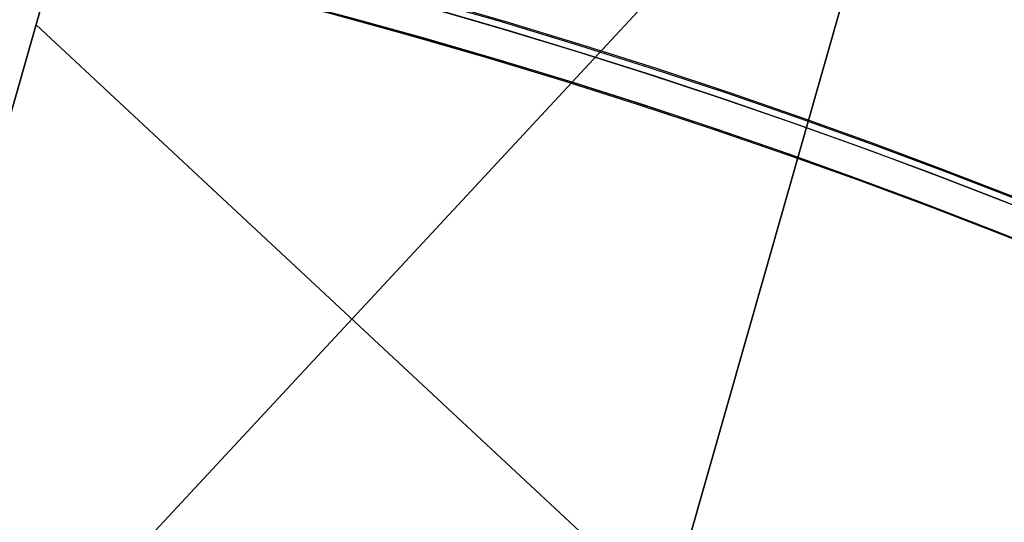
# Model space of a CAD drawing. Header units: millimetres. Extents: x -83 to 676, y -83 to 676.
# Tile 612 of 656: x 347 to 385, y 509 to 529. Entities that reach past the tile are written whole.
import ezdxf

# ---------------------------------------------------------------- set-up
doc = ezdxf.new("R2010")
doc.units = ezdxf.units.MM
doc.header["$MEASUREMENT"] = 0
doc.layers.add('IGES level 0', color=7, linetype='Continuous', true_color=0xff7878)

msp = doc.modelspace()

# ---------------------------------------------------------------- linework, layer by layer
at = {"layer": 'IGES level 0', "color": 254, "true_color": 0xcad1ee}
for p, q in [((337.13, 493.412, 47), (353.193, 549.664, 47)), ((353.193, 549.664, 48), (337.13, 493.412, 48)), ((365.977, 485.175, 48), (382.04, 541.426, 48)), ((382.04, 541.426, 47), (365.977, 485.175, 47)), ((373.802, 512.579, 47), (373.802, 512.579, 48))]:
    msp.add_line(p, q, dxfattribs=at)
at = {"layer": 'IGES level 0', "color": 11, "true_color": 0xff7887}
for p, q in [((353.193, 549.664, 48), (337.13, 493.412, 48)), ((353.193, 549.664, 47), (337.13, 493.412, 47)), ((365.977, 485.175, 48), (382.04, 541.426, 48)), ((365.977, 485.175, 47), (382.04, 541.426, 47)), ((374.309, 533.243, 48), (337.223, 493.386, 48)), ((374.309, 533.243, 47), (337.223, 493.386, 47)), ((347.26, 528.887, 48), (371.91, 505.952, 48)), ((347.26, 528.887, 47), (371.91, 505.952, 47))]:
    msp.add_line(p, q, dxfattribs=at)
at = {"layer": 'IGES level 0', "color": 153, "true_color": 0x5393cf}
for centre, radius in [((296.5, 296.5), 296.5), ((296.5, 296.5, -1.2), 296.5), ((296.5, 296.5), 241), ((296.5, 296.5, -1.2), 241)]:
    msp.add_circle(centre, radius, dxfattribs=at)
at = {"layer": 'IGES level 0'}
for centre, radius in [((296.5, 296.5, 47), 296.5), ((296.5, 296.5), 296.5), ((296.5, 296.5, 47), 295.3), ((296.5, 296.5), 295.3)]:
    msp.add_circle(centre, radius, dxfattribs=at)
at = {"layer": 'IGES level 0', "color": 124, "true_color": 0x1aa180}
for centre, radius in [((296.5, 296.5, 47), 295), ((296.5, 296.5, 45.8), 295), ((296.5, 296.5, 47), 242.5), ((296.5, 296.5, 45.8), 242.5)]:
    msp.add_circle(centre, radius, dxfattribs=at)
at = {"layer": 'IGES level 0', "color": 31, "true_color": 0xffba87}
for centre, radius in [((296.5, 296.5), 242.2), ((296.5, 296.5, 47), 242.2), ((296.5, 296.5), 241), ((296.5, 296.5, 47), 241)]:
    msp.add_circle(centre, radius, dxfattribs=at)
at = {"layer": 'IGES level 0'}
for centre, radius in [((296.5, 296.5), 296.5), ((296.5, 296.5, 47), 296.5), ((296.5, 296.5, 23.5), 296.5), ((296.5, 296.5, 47), 295.3), ((296.5, 296.5), 295.3), ((296.5, 296.5, 23.5), 295.3)]:
    msp.add_arc(centre, radius, 45, 225, dxfattribs=at)
at = {"layer": 'IGES level 0', "color": 153, "true_color": 0x5393cf}
for centre, radius in [((296.5, 296.5, -1.2), 296.5), ((296.5, 296.5), 296.5), ((296.5, 296.5, -0.6), 296.5), ((296.5, 296.5, -1.2), 241), ((296.5, 296.5), 241), ((296.5, 296.5, -0.6), 241)]:
    msp.add_arc(centre, radius, 345, 165, dxfattribs=at)
at = {"layer": 'IGES level 0', "color": 124, "true_color": 0x1aa180}
for centre, radius in [((296.5, 296.5, 45.8), 295), ((296.5, 296.5, 47), 295), ((296.5, 296.5, 46.4), 295), ((296.5, 296.5, 45.8), 242.5), ((296.5, 296.5, 47), 242.5), ((296.5, 296.5, 46.4), 242.5)]:
    msp.add_arc(centre, radius, 345, 165, dxfattribs=at)
at = {"layer": 'IGES level 0', "color": 31, "true_color": 0xffba87}
for centre, radius in [((296.5, 296.5), 242.2), ((296.5, 296.5, 47), 242.2), ((296.5, 296.5, 23.5), 242.2), ((296.5, 296.5, 47), 241), ((296.5, 296.5), 241), ((296.5, 296.5, 23.5), 241)]:
    msp.add_arc(centre, radius, 315, 135, dxfattribs=at)

doc.saveas('drawing.dxf')
